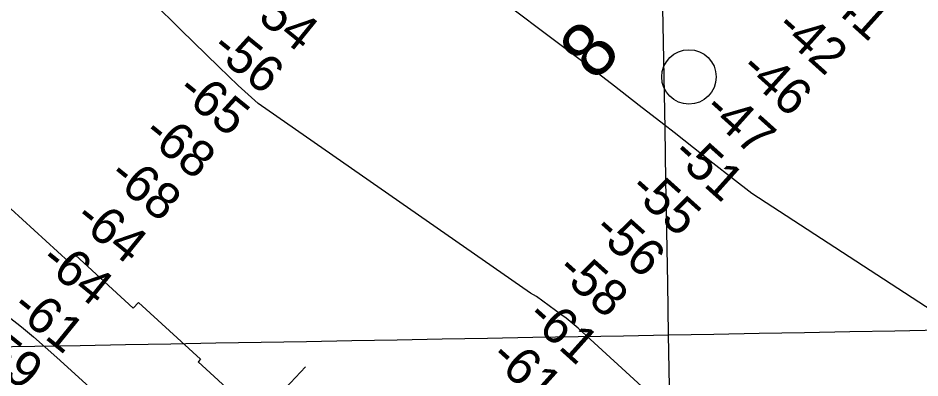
# Model space of a CAD drawing. Extents: x 3903937 to 3942190, y 260677 to 286651.
# Drawn here: x 3922746 to 3924400, y 278334 to 278994 of the extents above; entities that cross this region are included whole.
import ezdxf

# ---------------------------------------------------------------- set-up
doc = ezdxf.new("R2010")
doc.units = 0
for name, color, linetype in [('V-GRID-MAJR', 7, 'Continuous'), ('V-RIVR-IDEN', 7, 'Continuous'), ('V-RIVR-MILE', 7, 'Continuous'), ('V-RIVR-RANG', 7, 'Continuous'), ('V-RRAP-RVMT', 7, 'Continuous'), ('V-TOPO-MAJR', 7, 'Continuous'), ('V-TOPO-MINR', 7, 'Continuous')]:
    doc.layers.add(name, color=color, linetype=linetype)

msp = doc.modelspace()

# ---------------------------------------------------------------- linework, layer by layer
at = {"layer": 'V-GRID-MAJR'}
for points in [[(3924152.694, 266296.911), (3924046.094, 272353.359), (3923939.434, 278413.279), (3923832.773, 284473.19), (3923832.7120000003, 284476.667)], [(3907996.24, 278136.142), (3913310.651, 278227.748), (3918625.049, 278320.127), (3923939.434, 278413.279), (3929253.805, 278507.203), (3934568.162, 278601.901), (3939882.505, 278697.37200000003), (3939882.506, 278697.37200000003)]]:
    msp.add_spline(points, degree=3, dxfattribs=at)
at = {"layer": 'V-RIVR-MILE'}
msp.add_circle((3923976.6600068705, 278886.39820197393), 49.99990000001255, dxfattribs=at)
at = {"layer": 'V-RIVR-RANG'}
msp.add_line((3922609.4461000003, 277648.50409999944), (3923273.0899000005, 278354.5761999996), dxfattribs=at)
at = {"layer": 'V-RRAP-RVMT'}
for p, q in [((3922732.8890000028, 278644.70100000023), (3922839.973000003, 278546.77100000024)), ((3922839.973000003, 278546.77100000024), (3922851.518000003, 278559.47300000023)), ((3922851.518000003, 278559.47300000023), (3922957.4200000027, 278462.54300000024)), ((3922957.4200000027, 278462.54300000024), (3922967.047000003, 278472.9630000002)), ((3922967.047000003, 278472.9630000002), (3923080.946000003, 278368.75400000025)), ((3923080.946000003, 278368.75400000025), (3923076.4600000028, 278363.88900000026)), ((3923076.4600000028, 278363.88900000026), (3923188.208000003, 278261.6530000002))]:
    msp.add_line(p, q, dxfattribs=at)
at = {"layer": 'V-TOPO-MAJR'}
msp.add_lwpolyline([(3924755.1857562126, 278240.7181947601), (3924092.190086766, 278672.5315214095), (3924056.3747267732, 278700.3552619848), (3924020.609098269, 278728.24260806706), (3923984.9180669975, 278756.2253624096), (3923949.2767672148, 278784.2717222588), (3923930.617571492, 278798.9951422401), (3923885.5681553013, 278834.3007588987), (3923840.3643310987, 278869.4061851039), (3923794.928894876, 278904.21132562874), (3923749.339050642, 278938.81627570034), (3923619.5107678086, 279036.68612989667)], dxfattribs=at)
at = {"layer": 'V-TOPO-MINR'}
for points in [[(3924418.706015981, 277820.1483592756), (3924396.4761420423, 277841.707649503), (3924194.0786339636, 278035.04389323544), (3924122.3550086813, 278103.1049052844), (3924050.3341466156, 278170.84781162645), (3923977.8674293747, 278238.1135594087), (3923905.10347535, 278305.0612014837), (3923773.2975681, 278425.5300098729), (3923766.1103541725, 278431.87793299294), (3923758.785824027, 278438.0573595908), (3923751.2553195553, 278443.98404140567), (3923743.5874988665, 278449.7422266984), (3923696.967263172, 278483.52652716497), (3923691.5895303, 278486.9503620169), (3923686.002453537, 278489.9153945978), (3923186.4871132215, 278837.55816199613), (3923168.146512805, 278854.1573878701), (3923149.9548371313, 278870.91614053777), (3923131.98654857, 278887.9141833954), (3923114.167184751, 278905.07175304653), (3923044.654518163, 278972.8950011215), (3922992.548015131, 279024.433952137)], [(3922729.991893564, 278445.8838834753), (3922752.3353512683, 278427.9424916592), (3922774.402280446, 278409.6745806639), (3922796.054416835, 278390.9168908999), (3922817.430024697, 278371.8326819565), (3922944.18059577, 278256.0912910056)]]:
    msp.add_lwpolyline(points, dxfattribs=at)

# ---------------------------------------------------------------- texts
at = {"layer": 'V-RIVR-IDEN'}
msp.add_text('8', height=99.99980199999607, rotation=47.64689186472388, dxfattribs=at).set_placement((3923804.7464637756, 278875.5303851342))
at = {"layer": 'V-RIVR-RANG'}
for s, height, rotation, p in [('-41', 67, 318.0731944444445, (3924212.0145289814, 279036.1916160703)), ('-54', 66.99999999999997, 320.9939444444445, (3923160.554810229, 279010.882982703)), ('-42', 67, 318.0731944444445, (3924132.648671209, 278973.0605166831)), ('-56', 66.99999999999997, 320.9939444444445, (3923097.2178325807, 278933.49700620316)), ('-46', 67, 318.0731944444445, (3924067.6091883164, 278897.0639927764)), ('-65', 66.99999999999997, 320.9939444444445, (3923034.494787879, 278855.6129592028)), ('-47', 67, 318.0731944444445, (3924000.403149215, 278823.01313706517)), ('-68', 66.99999999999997, 320.9939444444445, (3922972.1826984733, 278777.3968652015)), ('-51', 67, 318.0731944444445, (3923942.437515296, 278740.663635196)), ('-68', 66.99999999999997, 320.9939444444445, (3922909.0506984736, 278699.8448652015)), ('-55', 67, 318.0731944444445, (3923863.856664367, 278676.82752624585)), ('-64', 66.99999999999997, 320.9939444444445, (3922846.53363142, 278621.79479470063)), ('-56', 67, 318.0731944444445, (3923798.03217463, 278601.53601190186)), ('-64', 66.99999999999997, 320.9939444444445, (3922783.40163142, 278544.2427947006)), ('-58', 67, 318.0731944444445, (3923730.637671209, 278527.6535166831)), ('-61', 66.99999999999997, 320.9939444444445, (3922730.9284691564, 278458.05757268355)), ('-61', 67, 318.0731944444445, (3923676.0005289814, 278442.3156160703)), ('-59', 66.99999999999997, 320.9939444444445, (3922655.49681023, 278390.46698270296)), ('-61', 67, 318.0731944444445, (3923608.998528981, 278368.08061607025))]:
    msp.add_text(s, height=height, rotation=rotation, dxfattribs=at).set_placement(p)

doc.saveas('drawing.dxf')
